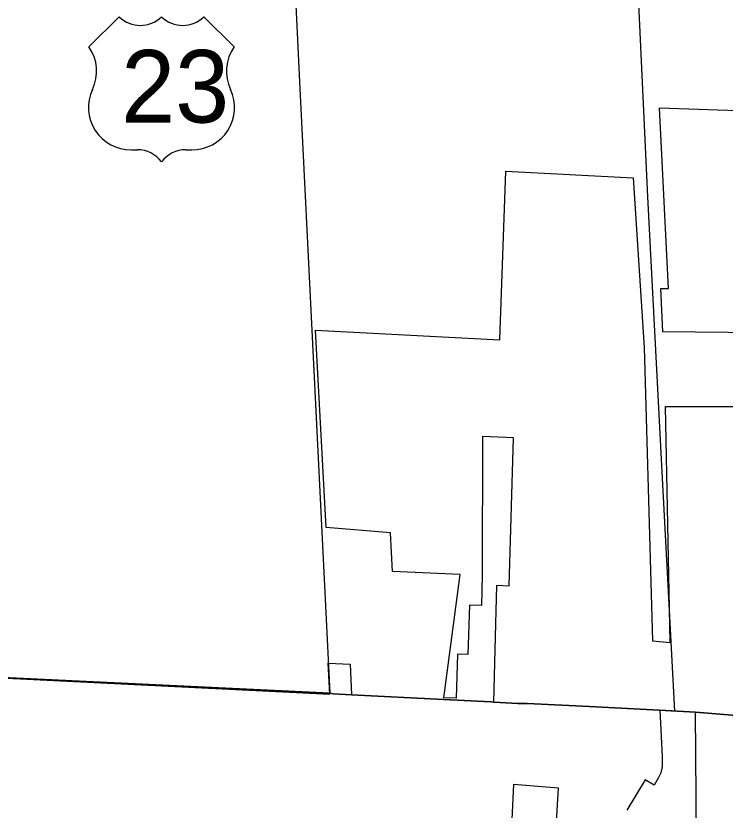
# Model space of a CAD drawing. Extents: x 1674899 to 2057726, y 653888 to 988278.
# Drawn here: x 1820922 to 1827723, y 777561 to 785181 of the extents above; entities that cross this region are included whole.
import ezdxf

# ---------------------------------------------------------------- set-up
doc = ezdxf.new("R2010")
doc.units = 0
for name, color, linetype in [('GM_X_Adjacent_County', 7, 'Continuous'), ('GM_X_Corporation', 7, 'Continuous'), ('GM_X_County', 7, 'Continuous'), ('GM_X_Rail_Line', 7, 'Continuous'), ('GM_X_Township', 7, 'Continuous'), ('GM_X_US_Route', 7, 'Continuous'), ('GM_X_US_Shield', 7, 'Continuous'), ('SH_Data', 7, 'Continuous')]:
    doc.layers.add(name, color=color, linetype=linetype)

msp = doc.modelspace()

# ---------------------------------------------------------------- linework, layer by layer
at = {"layer": 'GM_X_Adjacent_County'}
msp.add_lwpolyline([(1811852.6, 779255.6), (1817214.1, 778978.7), (1817250.1, 778976.8), (1818150.8, 778957.7), (1818186.9, 778957), (1823935.7, 778682.5), (1823965.9, 778677), (1824141.2, 778666.3), (1825024.9, 778621.8), (1825480.9, 778598.7), (1825506, 778597.4), (1825736.5, 778585.5), (1825824.8, 778585.6), (1826422.4, 778555.3), (1827091.9, 778520.1), (1827440.1, 778500.1), (1827947.3, 778460.5)], dxfattribs=at)
at = {"layer": 'GM_X_Corporation'}
for points in [[(1829006.4, 782129.1), (1827127.7, 782148.5), (1827106.7, 782564.9), (1827181.7, 782566.1), (1827094.3, 784297.8), (1829524.7, 784215.9)], [(1818182.4, 778957.1), (1823932.4, 778674.2), (1823917.7, 778970.7), (1824126.9, 778960.3), (1824141.2, 778666.3), (1825024.9, 778621.8), (1825480.9, 778598.7), (1825506, 778597.4), (1825522.9, 779223.9), (1825532.7, 779720), (1825651.4, 779713.3), (1825692.5, 781131.5), (1825397, 781147), (1825394.7, 779814.9), (1825386.6, 779525.2), (1825271, 779527.3), (1825257.6, 779052.9), (1825157.2, 779058.5), (1825145.1, 778634), (1825025.7, 778639.3), (1825182, 779821.4), (1824534.2, 779849.3), (1824514.9, 780220), (1823897.3, 780273.7), (1823794.5, 782164.7), (1825563.9, 782072), (1825620.4, 783690), (1826842.8, 783625.9), (1826946, 781999.5), (1827026.9, 779186.2), (1827198, 779170), (1827151.4, 781434.7), (1828757.2, 781432.5)], [(1827460.2, 775665.4), (1827440.2, 778500.1), (1827098, 778519.8), (1827120.5, 778076.4), (1827119.9, 777979.8), (1827107.2, 777918.4), (1827081.2, 777867), (1827042.1, 777801.2), (1826956.1, 777852.3), (1826782.2, 777559.3)], [(1826097.6, 777288.4), (1826124.2, 777771.9), (1825694.3, 777806.6), (1825649.8, 776870.7)]]:
    msp.add_lwpolyline(points, dxfattribs=at)
at = {"layer": 'GM_X_County'}
msp.add_lwpolyline([(1827947.3, 778460.5), (1827440.1, 778500.1), (1827091.9, 778520.1), (1826422.4, 778555.3), (1825824.8, 778585.6), (1825736.5, 778585.5), (1825506, 778597.4), (1825480.9, 778598.7), (1825024.9, 778621.8), (1824141.2, 778666.3), (1823965.9, 778677), (1823935.7, 778682.5), (1818186.9, 778957), (1818150.8, 778957.7), (1817250.1, 778976.8), (1817214.1, 778978.7), (1811852.6, 779255.6)], dxfattribs=at)
at = {"layer": 'GM_X_Rail_Line'}
msp.add_lwpolyline([(1827240.4, 778511.8), (1827116.9, 780866.9), (1826983.8, 783444.2), (1826860.3, 786053.1), (1826758.7, 788131.6), (1826616.7, 791044.8), (1826481.9, 793709.7), (1826356.6, 796355.2), (1826230.3, 799074.3), (1826105.3, 801439.9), (1825976.9, 804212.5), (1825843.6, 806977.9), (1825719.9, 809503.3), (1825629.5, 811378.5), (1825494.9, 814209), (1825386.6, 816453.5), (1825239.3, 819136.3), (1825192.6, 820178.4), (1825109.3, 822181.4), (1824967.6, 825025.5), (1824823.4, 828273.5)], dxfattribs=at)
at = {"layer": 'GM_X_Township'}
msp.add_lwpolyline([(1827947.3, 778460.5), (1827440.1, 778500.1), (1827091.9, 778520.1), (1826422.4, 778555.3), (1825824.8, 778585.6), (1825736.5, 778585.5), (1825506, 778597.4), (1825480.9, 778598.7), (1825024.9, 778621.8), (1824141.2, 778666.3), (1823965.9, 778677), (1823935.7, 778682.5), (1818186.9, 778957), (1818150.8, 778957.7), (1817250.1, 778976.8), (1817280.7, 779754.4), (1817338.4, 781221), (1817523.6, 785929.3), (1817856.3, 792931.6)], dxfattribs=at)
at = {"layer": 'GM_X_US_Route'}
msp.add_lwpolyline([(1823935.8, 778682.5), (1823645.3, 784547.1), (1823597, 785555.3), (1823579.7, 785830.9), (1823563.1, 786025.2)], dxfattribs=at)
at = {"layer": 'GM_X_US_Shield'}
for p, q in [((1821913.3, 785172.7), (1821623.2, 784882.7)), ((1823015.4, 784882.7), (1822725.4, 785172.7)), ((1822029.3, 783896.5), (1822087.3, 783896.5)), ((1822551.4, 783896.5), (1822609.4, 783896.5))]:
    msp.add_line(p, q, dxfattribs=at)
for centre, radius, start, end in [((1822116.3, 785379.8), 290, 225.573, 314.427), ((1822522.4, 785379.8), 290, 225.573, 314.427), ((1821290.6, 784649.8), 406.1, 334.54712, 35.00093), ((1823348, 784649.8), 406.1, 144.99907, 205.45288), ((1822024.8, 784302.6), 406.1, 154.83192, 270.63826), ((1822613.9, 784302.6), 406.1, 269.36174, 25.16808), ((1822087.3, 783606.5), 290, 36.8699, 90), ((1822551.4, 783606.5), 290, 90, 143.1301)]:
    msp.add_arc(centre, radius, start, end, dxfattribs=at)
at = {"layer": 'SH_Data'}
msp.add_lwpolyline([(1823935.8, 778682.5), (1823645.3, 784547.1), (1823597, 785555.3), (1823579.7, 785830.9), (1823563.1, 786025.2)], dxfattribs=at)

# ---------------------------------------------------------------- texts
at = {"layer": 'GM_X_US_Shield'}
msp.add_text('23', height=696.1, dxfattribs=at).set_placement((1821931.9, 784157.6))

doc.saveas('drawing.dxf')
